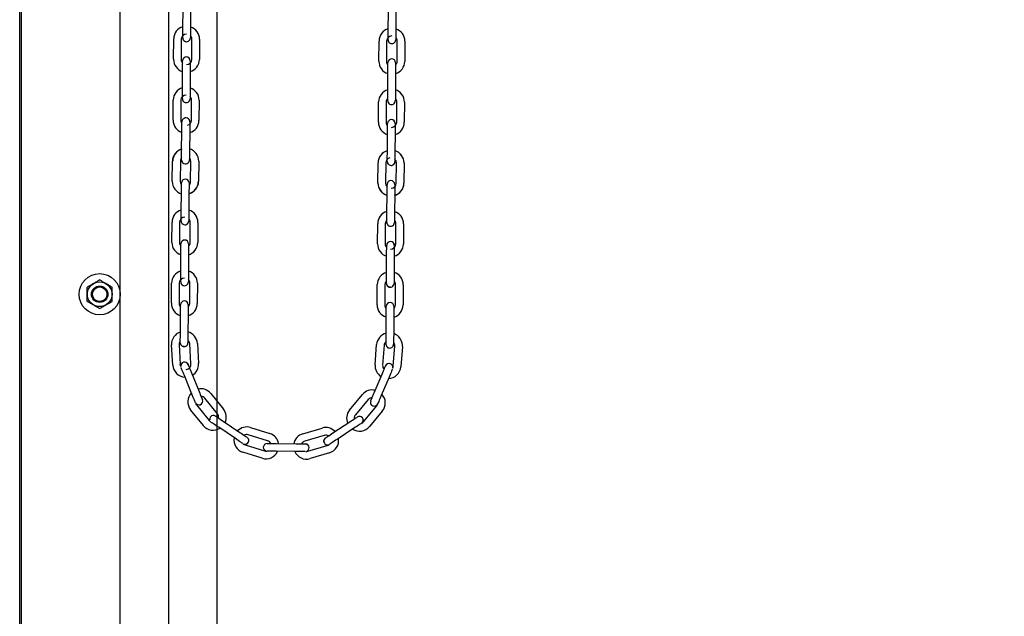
# Model space of a CAD drawing. Header units: inches. Extents: x 170 to 312, y 215 to 248.
# Tile 447 of 656: x 234.569 to 235.588, y 240.761 to 241.378. Entities that reach past the tile are written whole.
import ezdxf

# ---------------------------------------------------------------- set-up
doc = ezdxf.new("R2010")
doc.units = ezdxf.units.IN
doc.header["$LTSCALE"] = 0.25
doc.header["$MEASUREMENT"] = 0
doc.layers.add('ANNOTATIONS', color=1, linetype='Continuous')
doc.layers.add('MOTOR RH', color=7, linetype='Continuous')
doc.styles.add('ARIAL', font='arial.ttf', dxfattribs={"height": 0.09375})
doc.dimstyles.new('STANDARD$0', dxfattribs={"dimtxt": 0.09375, "dimasz": 0.09375, "dimexe": 0.03125, "dimexo": 0.046875, "dimgap": 0.09, "dimtad": 0, "dimtih": 1, "dimtoh": 1, "dimdec": 4, "dimzin": 0, "dimdsep": 46, "dimtxsty": 'ARIAL', "dimcen": 0.09, "dimadec": 0, "dimazin": 0, "dimtfac": 1, "dimtdec": 4, "dimtofl": 0, "dimtmove": 0, "dimatfit": 1, "dimfxl": 1, "dimtolj": 1, "dimtzin": 0, "dimarcsym": 0})

# ---------------------------------------------------------------- blocks, each defined once
blk = doc.blocks.new('*D38')
at = {"layer": 'ANNOTATIONS', "color": 0, "lineweight": -2, "transparency": 16777216}
for p, q in [((234.6163, 244.125), (236.4622, 244.125)), ((236.431, 244.0313), (236.431, 242.3317)), ((236.431, 240.1972), (236.431, 241.8968)), ((235.7005, 240.1034), (236.4622, 240.1034))]:
    blk.add_line(p, q, dxfattribs=at)
at = {"layer": 'ANNOTATIONS', "color": 0, "transparency": 16777216}
for points in [[(236.4154, 244.0313), (236.4466, 244.0313), (236.431, 244.125)], [(236.4154, 240.1972), (236.4466, 240.1972), (236.431, 240.1034)]]:
    blk.add_solid(points, dxfattribs=at)
at = {"layer": 'defpoints', "color": 0, "transparency": 16777216}
for p in [(234.5694, 244.125), (235.6536, 240.1034), (236.431, 240.1034)]:
    blk.add_point(p, dxfattribs=at)
at = {"layer": 'ANNOTATIONS', "color": 0, "transparency": 16777216, "insert": (236.431, 242.1142), "char_height": 0.09375, "attachment_point": 5, "style": 'ARIAL'}
blk.add_mtext('\\A1;OPENING\\PHEIGHT', dxfattribs=at)
blk = doc.blocks.new('*D39')
at = {"layer": 'ANNOTATIONS', "color": 0, "lineweight": -2, "transparency": 16777216}
for p, q in [((234.6163, 244.961), (237.1172, 244.961)), ((237.086, 244.8673), (237.086, 242.7497)), ((237.086, 240.1972), (237.086, 242.3148)), ((236.6208, 240.1034), (237.1172, 240.1034))]:
    blk.add_line(p, q, dxfattribs=at)
at = {"layer": 'ANNOTATIONS', "color": 0, "transparency": 16777216}
for points in [[(237.0704, 244.8673), (237.1016, 244.8673), (237.086, 244.961)], [(237.0704, 240.1972), (237.1016, 240.1972), (237.086, 240.1034)]]:
    blk.add_solid(points, dxfattribs=at)
at = {"layer": 'defpoints', "color": 0, "transparency": 16777216}
for p in [(234.5694, 244.961), (236.5739, 240.1034), (237.086, 240.1034)]:
    blk.add_point(p, dxfattribs=at)
at = {"layer": 'ANNOTATIONS', "color": 0, "transparency": 16777216, "insert": (237.086, 242.5322), "char_height": 0.09375, "attachment_point": 5, "style": 'ARIAL'}
blk.add_mtext('\\A1;TOTAL\\PHEIGHT', dxfattribs=at)

msp = doc.modelspace()

# ---------------------------------------------------------------- linework, layer by layer
at = {"layer": 'MOTOR RH'}
for p, q in [((234.56941, 240.10342), (234.56941, 245.60178)), ((234.57124, 240.1061), (234.57124, 244.91339)), ((234.67343, 240.1061), (234.67343, 244.91339)), ((234.72346, 244.63662), (234.72346, 240.10342)), ((234.77349, 240.1061), (234.77349, 244.29598)), ((234.73818, 241.36831), (234.73833, 241.38918)), ((234.7462, 241.38912), (234.74605, 241.36825)), ((234.95053, 241.36634), (234.95068, 241.38721)), ((234.95855, 241.38715), (234.9584, 241.36629)), ((234.72851, 241.33713), (234.72866, 241.35797)), ((234.73653, 241.35769), (234.73638, 241.33683)), ((234.7474, 241.33675), (234.74755, 241.35761)), ((234.75543, 241.35756), (234.75528, 241.33669)), ((234.94086, 241.33491), (234.941, 241.35578)), ((234.94888, 241.35572), (234.94873, 241.33486)), ((234.95046, 241.3571), (234.95046, 241.35711)), ((234.95975, 241.33478), (234.9599, 241.35565)), ((234.96778, 241.35559), (234.96763, 241.33472)), ((234.73641, 241.34036), (234.73638, 241.33683)), ((234.73773, 241.30531), (234.73788, 241.32618)), ((234.74575, 241.32612), (234.74561, 241.30526)), ((234.95008, 241.30334), (234.95023, 241.32421)), ((234.9581, 241.32415), (234.95796, 241.30329)), ((234.72806, 241.27388), (234.72821, 241.29475)), ((234.73608, 241.29469), (234.73593, 241.27383)), ((234.74696, 241.27375), (234.74711, 241.29461)), ((234.75498, 241.29456), (234.75483, 241.27369)), ((234.94041, 241.27192), (234.94056, 241.29278)), ((234.94843, 241.29273), (234.94828, 241.27186)), ((234.95931, 241.27178), (234.95946, 241.29265)), ((234.96733, 241.29259), (234.96718, 241.27173)), ((234.73691, 241.24198), (234.73706, 241.26285)), ((234.74531, 241.26312), (234.74516, 241.24226)), ((234.94964, 241.24047), (234.94978, 241.26134)), ((234.94964, 241.24035), (234.94978, 241.26121)), ((234.95766, 241.26128), (234.95751, 241.24029)), ((234.95767, 241.26309), (234.95766, 241.26116)), ((234.72724, 241.21055), (234.72739, 241.23142)), ((234.73564, 241.23169), (234.73549, 241.21083)), ((234.74614, 241.21042), (234.74629, 241.23129)), ((234.75453, 241.23156), (234.75439, 241.2107)), ((234.93996, 241.20892), (234.94011, 241.22978)), ((234.93996, 241.20904), (234.94011, 241.22978)), ((234.94011, 241.22978), (234.94011, 241.22991)), ((234.94799, 241.22985), (234.94784, 241.20899)), ((234.94799, 241.22973), (234.94784, 241.20899)), ((234.94957, 241.23109), (234.94957, 241.2314)), ((234.94957, 241.2311), (234.94957, 241.23114)), ((234.95744, 241.23117), (234.95744, 241.23104)), ((234.95886, 241.20878), (234.95901, 241.22965)), ((234.95886, 241.20891), (234.95901, 241.22965)), ((234.95901, 241.22965), (234.95901, 241.22978)), ((234.96688, 241.22959), (234.96673, 241.20873)), ((234.96688, 241.22972), (234.96674, 241.20885)), ((234.94784, 241.20899), (234.94784, 241.20886)), ((234.73646, 241.17899), (234.73661, 241.19986)), ((234.74449, 241.1998), (234.74434, 241.17894)), ((234.94919, 241.17748), (234.94934, 241.19835)), ((234.95721, 241.19829), (234.95706, 241.17743)), ((234.72679, 241.14756), (234.72694, 241.16843)), ((234.73481, 241.16837), (234.73467, 241.14751)), ((234.7364, 241.16975), (234.7364, 241.16976)), ((234.74569, 241.14743), (234.74584, 241.16829)), ((234.75371, 241.16824), (234.75356, 241.14737)), ((234.93952, 241.14605), (234.93967, 241.16692)), ((234.94754, 241.16686), (234.94739, 241.146)), ((234.95841, 241.14592), (234.95856, 241.16679)), ((234.96644, 241.16673), (234.96629, 241.14586)), ((234.73602, 241.116), (234.73617, 241.13687)), ((234.74404, 241.13681), (234.74389, 241.11595)), ((234.94874, 241.11449), (234.94889, 241.13536)), ((234.95676, 241.1353), (234.95662, 241.11444)), ((234.72635, 241.08457), (234.72649, 241.10544)), ((234.73437, 241.10538), (234.73422, 241.08452)), ((234.74524, 241.08444), (234.74539, 241.1053)), ((234.75326, 241.10525), (234.75312, 241.08438)), ((234.93907, 241.08306), (234.93922, 241.10393)), ((234.94709, 241.10387), (234.94694, 241.08301)), ((234.95797, 241.08293), (234.95812, 241.10379)), ((234.96599, 241.10374), (234.96584, 241.08287)), ((234.73557, 241.05301), (234.73572, 241.07388)), ((234.74359, 241.07382), (234.74344, 241.05295)), ((234.9483, 241.0515), (234.94844, 241.07237)), ((234.95632, 241.07231), (234.95617, 241.05145)), ((234.72767, 241.02073), (234.72643, 241.04156)), ((234.73429, 241.04203), (234.73553, 241.0212)), ((234.74654, 241.02186), (234.74529, 241.04269)), ((234.75315, 241.04316), (234.7544, 241.02233)), ((234.93691, 241.02104), (234.93845, 241.04185)), ((234.94631, 241.04126), (234.94476, 241.02046)), ((234.95576, 241.01964), (234.9573, 241.04045)), ((234.96515, 241.03987), (234.96361, 241.01906)), ((234.74759, 240.9905), (234.73971, 241.00982)), ((234.747, 241.01279), (234.75488, 240.99347)), ((234.93602, 240.99218), (234.94417, 241.01139)), ((234.95142, 241.00832), (234.94327, 240.98911)), ((234.77401, 240.9702), (234.76087, 240.9864)), ((234.76699, 240.99136), (234.78013, 240.97515)), ((234.91051, 240.97423), (234.92388, 240.99025)), ((234.92993, 240.9852), (234.91656, 240.96918)), ((234.75933, 240.95829), (234.74619, 240.9745)), ((234.75231, 240.97946), (234.76545, 240.96325)), ((234.92502, 240.96212), (234.93839, 240.97814)), ((234.93343, 240.97917), (234.93449, 240.97851)), ((234.94444, 240.9731), (234.93107, 240.95708)), ((234.79254, 240.94465), (234.77527, 240.95636)), ((234.77968, 240.96287), (234.79696, 240.95117)), ((234.8082, 240.95614), (234.82812, 240.94995)), ((234.86216, 240.9497), (234.88218, 240.95561)), ((234.89334, 240.95049), (234.91078, 240.96194)), ((234.91511, 240.95536), (234.89767, 240.94391)), ((234.82579, 240.94243), (234.80586, 240.94862)), ((234.8844, 240.94806), (234.86439, 240.94215)), ((234.80259, 240.93809), (234.82252, 240.9319)), ((234.82532, 240.93955), (234.82563, 240.93955)), ((234.82545, 240.93955), (234.82533, 240.93955)), ((234.83457, 240.93949), (234.85544, 240.93934)), ((234.8347, 240.93948), (234.85544, 240.93934)), ((234.86751, 240.93158), (234.88753, 240.93749)), ((234.82018, 240.92438), (234.80025, 240.93057)), ((234.83111, 240.93164), (234.82938, 240.93165)), ((234.83284, 240.93162), (234.83097, 240.93164)), ((234.85538, 240.93146), (234.83465, 240.93161)), ((234.85551, 240.93146), (234.83465, 240.93161)), ((234.85732, 240.93145), (234.85538, 240.93146)), ((234.85905, 240.93144), (234.85719, 240.93145)), ((234.86065, 240.93143), (234.85892, 240.93144)), ((234.86205, 240.93142), (234.86052, 240.93143)), ((234.86321, 240.93141), (234.86192, 240.93142)), ((234.86406, 240.9314), (234.86307, 240.93141)), ((234.86459, 240.9314), (234.86393, 240.9314)), ((234.88976, 240.92994), (234.86974, 240.92403))]:
    msp.add_line(p, q, dxfattribs=at)
at = {"layer": 'MOTOR RH', "flags": 128}
for points in [[(234.73811, 241.35906), (234.73811, 241.35924), (234.73812, 241.35976), (234.73812, 241.36062), (234.73813, 241.36177), (234.73814, 241.36317), (234.73815, 241.36477), (234.73817, 241.36651), (234.73818, 241.36831)], [(234.746, 241.3614), (234.746, 241.36056), (234.74599, 241.35971), (234.74599, 241.35918), (234.74599, 241.35904)], [(234.74605, 241.36825), (234.74604, 241.36645), (234.74603, 241.36471), (234.74602, 241.36311), (234.74601, 241.36171), (234.746, 241.36056)], [(234.95046, 241.35709), (234.95046, 241.35727), (234.95047, 241.35779), (234.95047, 241.35865), (234.95048, 241.3598), (234.95049, 241.3612), (234.9505, 241.3628), (234.95052, 241.36454), (234.95053, 241.36634)], [(234.9584, 241.36629), (234.95839, 241.36448), (234.95838, 241.36275), (234.95837, 241.36115), (234.95836, 241.35974), (234.95835, 241.35859)], [(234.74001, 241.35566), (234.74052, 241.3554), (234.74202, 241.35509)], [(234.74599, 241.35918), (234.74599, 241.359)], [(234.95835, 241.35943), (234.95835, 241.35859), (234.95834, 241.35774), (234.95834, 241.35721), (234.95834, 241.35707)], [(234.95834, 241.35721), (234.95834, 241.35703)], [(234.73788, 241.32618), (234.73789, 241.32798), (234.73791, 241.32972), (234.73792, 241.33132), (234.73793, 241.33272), (234.73794, 241.33387)], [(234.73793, 241.33304), (234.73794, 241.33387), (234.73794, 241.33472), (234.73794, 241.33525), (234.73795, 241.33542)], [(234.73794, 241.33525), (234.73795, 241.33543)], [(234.74582, 241.33537), (234.74582, 241.3352), (234.74581, 241.33467), (234.74581, 241.33381), (234.7458, 241.33266), (234.74579, 241.33126), (234.74578, 241.32966), (234.74577, 241.32793), (234.74575, 241.32612)], [(234.95023, 241.32421), (234.95024, 241.32601), (234.95026, 241.32775), (234.95027, 241.32935), (234.95028, 241.33075), (234.95028, 241.3319)], [(234.95028, 241.33107), (234.95028, 241.3319), (234.95029, 241.33276), (234.95029, 241.33328), (234.9503, 241.33346)], [(234.95816, 241.33185), (234.95815, 241.3307), (234.95814, 241.32929), (234.95813, 241.32769), (234.95812, 241.32596), (234.9581, 241.32415)], [(234.95817, 241.33341), (234.95817, 241.33323), (234.95816, 241.3327), (234.95816, 241.33185), (234.95815, 241.33102)], [(234.73767, 241.29606), (234.73767, 241.29624), (234.73767, 241.29676), (234.73768, 241.29762), (234.73769, 241.29877), (234.7377, 241.30017), (234.73771, 241.30177), (234.73772, 241.30351), (234.73773, 241.30531)], [(234.74561, 241.30526), (234.74559, 241.30345), (234.74558, 241.30172), (234.74557, 241.30012), (234.74556, 241.29871), (234.74555, 241.29756)], [(234.95003, 241.29565), (234.95004, 241.2968), (234.95005, 241.2982), (234.95006, 241.2998), (234.95007, 241.30154), (234.95008, 241.30334)], [(234.95796, 241.30329), (234.95794, 241.30148), (234.95793, 241.29975), (234.95792, 241.29815), (234.95791, 241.29675), (234.9579, 241.2956)], [(234.73956, 241.29266), (234.74007, 241.29241), (234.74158, 241.2921)], [(234.74556, 241.2984), (234.74555, 241.29756), (234.74555, 241.29671), (234.74554, 241.29618), (234.74554, 241.296)], [(234.95002, 241.2941), (234.95002, 241.29427), (234.95002, 241.2948), (234.95003, 241.29565), (234.95003, 241.29649)], [(234.95002, 241.29409), (234.95002, 241.29427)], [(234.95791, 241.29643), (234.9579, 241.2956), (234.9579, 241.29474), (234.95789, 241.29421), (234.95789, 241.29407)], [(234.95789, 241.29421), (234.95789, 241.29404)], [(234.73706, 241.26285), (234.73707, 241.26465), (234.73709, 241.26639), (234.7371, 241.26799), (234.73711, 241.26939), (234.73711, 241.27054)], [(234.73711, 241.27045), (234.73711, 241.27054), (234.73712, 241.2714), (234.73712, 241.27192), (234.73713, 241.2721)], [(234.74537, 241.27237), (234.74537, 241.2722), (234.74537, 241.27167), (234.74536, 241.27082), (234.74535, 241.26966), (234.74534, 241.26826), (234.74533, 241.26666), (234.74532, 241.26493), (234.74531, 241.26312)], [(234.94983, 241.26775), (234.94984, 241.2689), (234.94985, 241.26989)], [(234.94984, 241.26976), (234.94985, 241.27041)], [(234.94985, 241.27041), (234.94985, 241.27059)], [(234.94985, 241.27028), (234.94985, 241.27046)], [(234.95772, 241.27041), (234.95743, 241.27192), (234.95703, 241.27267)], [(234.95772, 241.27053), (234.95772, 241.27036), (234.95772, 241.26983), (234.95771, 241.26897)], [(234.95772, 241.27041), (234.95772, 241.27023), (234.95772, 241.2697), (234.95771, 241.26885)], [(234.94978, 241.26121), (234.9498, 241.26302), (234.94981, 241.26488)], [(234.94978, 241.26134), (234.9498, 241.26314)], [(234.94981, 241.26475), (234.94982, 241.26648)], [(234.94982, 241.26635), (234.94983, 241.26788)], [(234.94983, 241.26788), (234.94984, 241.26903)], [(234.95771, 241.26897), (234.9577, 241.2677), (234.95769, 241.2663), (234.95768, 241.2647), (234.95767, 241.26296)], [(234.95771, 241.26782), (234.9577, 241.26642), (234.95768, 241.26482), (234.95767, 241.26309)], [(234.73686, 241.23429), (234.73687, 241.23544), (234.73688, 241.23684), (234.73689, 241.23844), (234.7369, 241.24018), (234.73691, 241.24198)], [(234.74516, 241.24226), (234.74515, 241.24045), (234.74514, 241.23872), (234.74512, 241.23712), (234.74511, 241.23572), (234.74511, 241.23456)], [(234.94958, 241.2318), (234.94958, 241.23265), (234.94959, 241.2338), (234.9496, 241.23521), (234.94961, 241.2368), (234.94962, 241.23867)], [(234.94962, 241.23867), (234.94964, 241.24047)], [(234.94962, 241.23854), (234.94964, 241.24035)], [(234.9575, 241.23861), (234.95748, 241.23675), (234.95747, 241.23515), (234.95746, 241.23375), (234.95746, 241.2326)], [(234.95751, 241.24042), (234.9575, 241.23861)], [(234.95751, 241.24029), (234.9575, 241.23848)], [(234.73685, 241.23274), (234.73685, 241.23291), (234.73685, 241.23343), (234.73686, 241.23429), (234.73686, 241.23505)], [(234.73685, 241.23273), (234.73685, 241.23291)], [(234.73807, 241.22985), (234.73925, 241.22908), (234.74076, 241.22877)], [(234.74511, 241.23466), (234.74511, 241.23456), (234.7451, 241.23371), (234.7451, 241.23318), (234.74509, 241.23304)], [(234.7451, 241.23318), (234.74509, 241.23301)], [(234.94957, 241.23127), (234.94958, 241.23193)], [(234.94958, 241.23193), (234.94958, 241.23278), (234.94959, 241.23393), (234.9496, 241.23533), (234.94961, 241.23693)], [(234.95749, 241.23688), (234.95747, 241.23528), (234.95746, 241.23387), (234.95746, 241.23272), (234.95745, 241.23187), (234.95745, 241.23134), (234.95744, 241.23117)], [(234.95745, 241.23174), (234.95745, 241.23122), (234.95744, 241.23104)], [(234.95746, 241.23344), (234.95746, 241.2326), (234.95745, 241.23174), (234.95745, 241.23124)], [(234.73667, 241.20745), (234.73667, 241.20755), (234.73667, 241.2084), (234.73668, 241.20893), (234.73668, 241.20911)], [(234.74455, 241.20905), (234.74455, 241.20888), (234.74455, 241.20835), (234.74454, 241.20749), (234.74454, 241.20665)], [(234.73661, 241.19986), (234.73663, 241.20166), (234.73664, 241.2034), (234.73665, 241.205), (234.73666, 241.2064), (234.73667, 241.20755)], [(234.74454, 241.20749), (234.74453, 241.20634), (234.74452, 241.20494), (234.74451, 241.20334), (234.7445, 241.20161), (234.74449, 241.1998)], [(234.74549, 241.20766), (234.74493, 241.207), (234.74453, 241.20665)], [(234.94934, 241.19835), (234.94935, 241.20015), (234.94936, 241.20189), (234.94937, 241.20349), (234.94938, 241.20489), (234.94939, 241.20604)], [(234.94939, 241.2052), (234.94939, 241.20604), (234.9494, 241.2069), (234.9494, 241.20742), (234.9494, 241.2076)], [(234.95728, 241.20754), (234.95728, 241.20737), (234.95727, 241.20684), (234.95727, 241.20598), (234.95726, 241.20483), (234.95725, 241.20343), (234.95724, 241.20183), (234.95722, 241.2001), (234.95721, 241.19829)], [(234.7364, 241.16974), (234.7364, 241.16992), (234.7364, 241.17044), (234.73641, 241.1713), (234.73642, 241.17245), (234.73643, 241.17385), (234.73644, 241.17545), (234.73645, 241.17719), (234.73646, 241.17899)], [(234.74434, 241.17894), (234.74433, 241.17713), (234.74431, 241.1754), (234.7443, 241.1738), (234.74429, 241.17239), (234.74428, 241.17124)], [(234.94914, 241.16979), (234.94914, 241.17094), (234.94915, 241.17234), (234.94916, 241.17394), (234.94918, 241.17568), (234.94919, 241.17748)], [(234.74429, 241.17208), (234.74428, 241.17124), (234.74428, 241.17039), (234.74427, 241.16986), (234.74427, 241.16968)], [(234.94912, 241.16823), (234.94913, 241.16841), (234.94913, 241.16893), (234.94914, 241.16979), (234.94914, 241.17063)], [(234.95702, 241.17057), (234.95701, 241.16973), (234.957, 241.16888), (234.957, 241.16835), (234.957, 241.16817)], [(234.95706, 241.17743), (234.95705, 241.17562), (234.95704, 241.17389), (234.95703, 241.17229), (234.95702, 241.17088), (234.95701, 241.16973)], [(234.95576, 241.14728), (234.95654, 241.14606), (234.95683, 241.14455)], [(234.73617, 241.13687), (234.73618, 241.13867), (234.73619, 241.14041), (234.7362, 241.14201), (234.73621, 241.14341), (234.73622, 241.14456)], [(234.73621, 241.14372), (234.73622, 241.14456), (234.73623, 241.14541), (234.73623, 241.14594), (234.73623, 241.14611)], [(234.73623, 241.14594), (234.73623, 241.14612)], [(234.74409, 241.1445), (234.74409, 241.14335), (234.74408, 241.14195), (234.74406, 241.14035), (234.74405, 241.13862), (234.74404, 241.13681)], [(234.74411, 241.14606), (234.7441, 241.14588), (234.7441, 241.14536), (234.74409, 241.1445), (234.74409, 241.14366)], [(234.94889, 241.13536), (234.9489, 241.13716), (234.94892, 241.1389), (234.94893, 241.1405), (234.94894, 241.1419), (234.94895, 241.14305)], [(234.94894, 241.14221), (234.94895, 241.14305), (234.94895, 241.1439), (234.94896, 241.14443), (234.94896, 241.14461)], [(234.95683, 241.14455), (234.95683, 241.14438), (234.95683, 241.14385), (234.95682, 241.14299), (234.95681, 241.14184), (234.9568, 241.14044), (234.95679, 241.13884), (234.95678, 241.13711), (234.95676, 241.1353)], [(234.73595, 241.10675), (234.73595, 241.10693), (234.73596, 241.10745), (234.73596, 241.10831), (234.73597, 241.10946), (234.73598, 241.11086), (234.73599, 241.11246), (234.73601, 241.1142), (234.73602, 241.116)], [(234.74384, 241.10909), (234.74384, 241.10825), (234.74383, 241.1074), (234.74383, 241.10687), (234.74383, 241.10669)], [(234.74389, 241.11595), (234.74388, 241.11414), (234.74387, 241.1124), (234.74386, 241.1108), (234.74385, 241.1094), (234.74384, 241.10825)], [(234.94868, 241.10525), (234.94868, 241.10542), (234.94868, 241.10594), (234.94869, 241.1068), (234.94869, 241.10764)], [(234.94869, 241.1068), (234.9487, 241.10795), (234.94871, 241.10935), (234.94872, 241.11095), (234.94873, 241.11269), (234.94874, 241.11449)], [(234.95657, 241.10758), (234.95656, 241.10674), (234.95656, 241.10589), (234.95655, 241.10536), (234.95655, 241.10518)], [(234.95662, 241.11444), (234.9566, 241.11263), (234.95659, 241.1109), (234.95658, 241.1093), (234.95657, 241.10789), (234.95656, 241.10674)], [(234.73717, 241.10387), (234.73836, 241.10309), (234.73986, 241.10278)], [(234.94868, 241.10524), (234.94868, 241.10542)], [(234.95259, 241.10127), (234.95108, 241.10159), (234.94987, 241.10239)], [(234.73572, 241.07388), (234.73573, 241.07568), (234.73574, 241.07742), (234.73576, 241.07902), (234.73577, 241.08042), (234.73577, 241.08157)], [(234.73577, 241.08073), (234.73577, 241.08157), (234.73578, 241.08242), (234.73578, 241.08295), (234.73578, 241.08313)], [(234.74365, 241.08151), (234.74364, 241.08036), (234.74363, 241.07896), (234.74362, 241.07736), (234.74361, 241.07563), (234.74359, 241.07382)], [(234.74366, 241.08307), (234.74366, 241.08289), (234.74365, 241.08237), (234.74365, 241.08151), (234.74364, 241.08067)], [(234.94844, 241.07237), (234.94846, 241.07417), (234.94847, 241.07591), (234.94848, 241.07751), (234.94849, 241.07891), (234.9485, 241.08006)], [(234.94849, 241.07922), (234.9485, 241.08006), (234.9485, 241.08091), (234.94851, 241.08144), (234.94851, 241.08162)], [(234.95637, 241.08), (234.95636, 241.07885), (234.95635, 241.07745), (234.95634, 241.07585), (234.95633, 241.07412), (234.95632, 241.07231)], [(234.95638, 241.08156), (234.95638, 241.08138), (234.95638, 241.08086), (234.95637, 241.08), (234.95637, 241.07916)], [(234.73551, 241.04376), (234.73551, 241.04394), (234.73551, 241.04446), (234.73552, 241.04532), (234.73552, 241.04577)], [(234.73552, 241.04532), (234.73552, 241.04647), (234.73553, 241.04787), (234.73555, 241.04947), (234.73556, 241.05121), (234.73557, 241.05301)], [(234.74339, 241.04526), (234.74338, 241.04441), (234.74338, 241.04388), (234.74338, 241.0437)], [(234.74344, 241.05295), (234.74343, 241.05115), (234.74342, 241.04941), (234.74341, 241.04781), (234.7434, 241.04641), (234.74339, 241.04526)], [(234.7434, 241.04645), (234.7434, 241.04641)], [(234.94824, 241.04381), (234.94825, 241.04496), (234.94826, 241.04636), (234.94827, 241.04796), (234.94828, 241.0497), (234.9483, 241.0515)], [(234.95617, 241.05145), (234.95616, 241.04964), (234.95614, 241.0479), (234.95613, 241.0463), (234.95612, 241.0449), (234.95612, 241.04375)], [(234.73551, 241.04376), (234.73551, 241.04394)], [(234.73941, 241.03979), (234.73791, 241.0401), (234.73672, 241.04088)], [(234.94823, 241.04226), (234.94823, 241.04243), (234.94824, 241.04295), (234.94824, 241.04381)], [(234.94823, 241.04225), (234.94823, 241.04243)], [(234.94825, 241.04496), (234.94825, 241.04499)], [(234.94943, 241.0394), (234.95063, 241.03859), (234.95214, 241.03828)], [(234.95612, 241.0442), (234.95612, 241.04375), (234.95611, 241.0429), (234.95611, 241.04237), (234.9561, 241.04223)], [(234.95611, 241.04237), (234.9561, 241.04219)], [(234.73595, 241.01942), (234.7357, 241.02018), (234.73553, 241.0212)], [(234.73971, 241.00982), (234.73903, 241.01149), (234.73837, 241.0131), (234.73777, 241.01458), (234.73724, 241.01588), (234.73681, 241.01694), (234.73648, 241.01774), (234.73629, 241.01822), (234.73625, 241.01831)], [(234.74258, 241.02272), (234.74266, 241.02264), (234.74351, 241.02136)], [(234.74351, 241.02136), (234.74358, 241.02119), (234.74378, 241.02071), (234.7441, 241.01992), (234.74453, 241.01885), (234.74506, 241.01755), (234.74567, 241.01607), (234.74632, 241.01446), (234.747, 241.01279)], [(234.94417, 241.01139), (234.94487, 241.01305), (234.94555, 241.01465), (234.94618, 241.01612), (234.94672, 241.01742), (234.94717, 241.01847)], [(234.94627, 241.01634), (234.94672, 241.01742)], [(234.94717, 241.01847), (234.94751, 241.01926), (234.94771, 241.01975), (234.94778, 241.0199)], [(234.94771, 241.01975), (234.94778, 241.01991)], [(234.95294, 241.022), (234.95144, 241.02231), (234.94996, 241.02204)], [(234.955, 241.01675), (234.95496, 241.01667), (234.95476, 241.01619), (234.95442, 241.0154), (234.95397, 241.01434), (234.95342, 241.01305), (234.9528, 241.01158), (234.95212, 241.00998), (234.95142, 241.00832)], [(234.95531, 241.01787), (234.95558, 241.01861), (234.95576, 241.01964)], [(234.75107, 240.98196), (234.75101, 240.98209), (234.75081, 240.98258), (234.75049, 240.98337), (234.75006, 240.98444), (234.74953, 240.98574), (234.74892, 240.98722), (234.74827, 240.98883), (234.74759, 240.9905)], [(234.75488, 240.99347), (234.75556, 240.9918), (234.75622, 240.99019), (234.75682, 240.98871), (234.75735, 240.98741), (234.75778, 240.98635)], [(234.75696, 240.98837), (234.75735, 240.98741)], [(234.75778, 240.98635), (234.75811, 240.98555), (234.7583, 240.98507), (234.75837, 240.9849)], [(234.93241, 240.98367), (234.93247, 240.98383), (234.93268, 240.98432), (234.93301, 240.9851)], [(234.93301, 240.9851), (234.93346, 240.98616), (234.93401, 240.98745), (234.93464, 240.98892), (234.93531, 240.99052), (234.93602, 240.99218)], [(234.93346, 240.98616), (234.93387, 240.98711)], [(234.94327, 240.98911), (234.94256, 240.98745), (234.94188, 240.98585), (234.94126, 240.98438), (234.94071, 240.98309), (234.94026, 240.98203), (234.93993, 240.98124), (234.93972, 240.98076), (234.93967, 240.98062)], [(234.9324, 240.98367), (234.93247, 240.98383)], [(234.76656, 240.96701), (234.76596, 240.9656), (234.76594, 240.9641)], [(234.77202, 240.96806), (234.77217, 240.96796), (234.77261, 240.96767), (234.77331, 240.96719), (234.77427, 240.96654), (234.77543, 240.96576), (234.77675, 240.96486), (234.77819, 240.96389), (234.77968, 240.96287)], [(234.91078, 240.96194), (234.91229, 240.96294), (234.91374, 240.96389), (234.91508, 240.96477), (234.91625, 240.96554), (234.91721, 240.96617), (234.91793, 240.96664), (234.91837, 240.96693), (234.91852, 240.96702)], [(234.92397, 240.96589), (234.92454, 240.96447), (234.92454, 240.96297)], [(234.77527, 240.95636), (234.77377, 240.95737), (234.77234, 240.95834), (234.77101, 240.95924), (234.76985, 240.96002), (234.7689, 240.96067), (234.76819, 240.96115), (234.76775, 240.96144), (234.76763, 240.96153)], [(234.92281, 240.96043), (234.92269, 240.96035), (234.92225, 240.96006), (234.92154, 240.95959), (234.92057, 240.95896), (234.9194, 240.95819), (234.91807, 240.95731), (234.91661, 240.95635), (234.91511, 240.95536)], [(234.80018, 240.93948), (234.80005, 240.93956), (234.79962, 240.93986), (234.79891, 240.94034), (234.79796, 240.94098), (234.7968, 240.94177), (234.79547, 240.94267), (234.79404, 240.94364), (234.79254, 240.94465)], [(234.79696, 240.95117), (234.79845, 240.95016), (234.79989, 240.94919), (234.80121, 240.94829), (234.80237, 240.9475), (234.80333, 240.94686)], [(234.80152, 240.94808), (234.80237, 240.9475)], [(234.80333, 240.94686), (234.80404, 240.94638), (234.80447, 240.94608), (234.80462, 240.94598)], [(234.88561, 240.94541), (234.88576, 240.94551)], [(234.88562, 240.94541), (234.88576, 240.94551), (234.8862, 240.94579), (234.88691, 240.94626)], [(234.88691, 240.94626), (234.88788, 240.9469), (234.88905, 240.94767), (234.89038, 240.94854), (234.89183, 240.9495), (234.89334, 240.95049)], [(234.88788, 240.9469), (234.88874, 240.94746)], [(234.89767, 240.94391), (234.89616, 240.94292), (234.89471, 240.94196), (234.89337, 240.94108), (234.8922, 240.94031), (234.89124, 240.93968), (234.89052, 240.93921), (234.89008, 240.93892), (234.88996, 240.93884)], [(234.8033, 240.93889), (234.80458, 240.93944), (234.80567, 240.94052)], [(234.8255, 240.93955), (234.82616, 240.93954)], [(234.82602, 240.93955), (234.82688, 240.93954)], [(234.82616, 240.93954), (234.82701, 240.93954)], [(234.82688, 240.93954), (234.82803, 240.93953), (234.82943, 240.93952), (234.83116, 240.93951)], [(234.82701, 240.93954), (234.82816, 240.93953), (234.82956, 240.93952)], [(234.82803, 240.93953), (234.82906, 240.93952)], [(234.82816, 240.93953), (234.82906, 240.93952)], [(234.83103, 240.93951), (234.83277, 240.9395), (234.83457, 240.93949)], [(234.83116, 240.93951), (234.8329, 240.9395), (234.8347, 240.93948)], [(234.85544, 240.93934), (234.85724, 240.93932), (234.85898, 240.93931), (234.86058, 240.9393), (234.86211, 240.93929)], [(234.85557, 240.93934), (234.85737, 240.93932)], [(234.85611, 240.93933), (234.85737, 240.93932), (234.85911, 240.93931)], [(234.85911, 240.93931), (234.86071, 240.9393)], [(234.86198, 240.93929), (234.86313, 240.93928), (234.86412, 240.93928)], [(234.86211, 240.93929), (234.86326, 240.93928)], [(234.86398, 240.93928), (234.86464, 240.93927)], [(234.86451, 240.93927), (234.86469, 240.93927)], [(234.86464, 240.93927), (234.86482, 240.93927)], [(234.86464, 240.93927), (234.86469, 240.93927)], [(234.86469, 240.93927), (234.86619, 240.93896), (234.86723, 240.93832)], [(234.88448, 240.93996), (234.8839, 240.94138), (234.88391, 240.94288)], [(234.82393, 240.93192), (234.82376, 240.93199), (234.82272, 240.93263)], [(234.82283, 240.93265), (234.82389, 240.93199), (234.82488, 240.93171)], [(234.8261, 240.93167), (234.82544, 240.93168), (234.82529, 240.93168)], [(234.82557, 240.93167), (234.82544, 240.93168)], [(234.82951, 240.93165), (234.82797, 240.93166), (234.82682, 240.93167), (234.82597, 240.93167)], [(234.82811, 240.93166), (234.82695, 240.93166), (234.8261, 240.93167)], [(234.83452, 240.93161), (234.83271, 240.93162)], [(234.83465, 240.93161), (234.83284, 240.93162)], [(234.86459, 240.9314), (234.86445, 240.9314)], [(234.86473, 240.9314), (234.86459, 240.9314)]]:
    msp.add_lwpolyline(points, dxfattribs=at)
at = {"layer": 'MOTOR RH'}
for radius in [0.02129, 0.01277, 0.00852, 0.0075]:
    msp.add_circle((234.65214, 241.09396), radius, dxfattribs=at)
for centre, radius, start, end in [((234.74184, 241.35788), 0.01319, 106.06756, 179.59345), ((234.74184, 241.35765), 0.00531, 89.59345, 179.59345), ((234.74224, 241.35765), 0.00531, 359.59345, 44.86854), ((234.74224, 241.35765), 0.01319, 359.59345, 73.11934), ((234.95419, 241.35569), 0.01319, 106.06756, 179.59345), ((234.95419, 241.35569), 0.00531, 89.59345, 179.59345), ((234.95459, 241.35568), 0.01319, 359.59345, 73.11934), ((234.74205, 241.35903), 0.00394, 179.59345, 359.59347), ((234.9544, 241.35706), 0.00394, 179.59345, 359.59347), ((234.95459, 241.35568), 0.00531, 359.59345, 44.86818), ((234.7417, 241.33679), 0.01319, 179.59345, 253.12364), ((234.7417, 241.33679), 0.00531, 179.59345, 224.88327), ((234.74188, 241.3354), 0.00394, 359.59345, 179.59343), ((234.74209, 241.33679), 0.00531, 269.59345, 359.59345), ((234.74209, 241.33679), 0.01319, 286.07186, 359.59345), ((234.95404, 241.33482), 0.01319, 179.59345, 253.12364), ((234.95404, 241.33482), 0.00531, 179.59345, 224.8831), ((234.95423, 241.33343), 0.00394, 359.59345, 179.59343), ((234.95444, 241.33482), 0.01319, 286.07186, 359.59345), ((234.95444, 241.33482), 0.00531, 314.33315, 359.59345), ((234.7414, 241.29466), 0.01319, 106.06756, 179.59345), ((234.7414, 241.29466), 0.00531, 89.59345, 179.59345), ((234.74179, 241.29465), 0.01319, 359.59345, 73.11934), ((234.95375, 241.29269), 0.01319, 106.06756, 179.59345), ((234.95414, 241.29268), 0.01319, 359.59345, 73.11934), ((234.7416, 241.29603), 0.00394, 179.59345, 359.59347), ((234.74179, 241.29465), 0.00531, 359.59345, 44.86854), ((234.95375, 241.29269), 0.00531, 134.31808, 179.59345), ((234.95395, 241.29406), 0.00394, 179.59345, 359.59347), ((234.95414, 241.29268), 0.00531, 359.59345, 44.86822), ((234.74125, 241.27379), 0.01319, 179.59345, 251.4302), ((234.74125, 241.27379), 0.00531, 179.59345, 218.92107), ((234.74106, 241.27207), 0.00394, 127.84813, 179.59345), ((234.74144, 241.2724), 0.00394, 359.59345, 137.9449), ((234.74164, 241.27379), 0.00531, 284.94724, 359.59345), ((234.74164, 241.27379), 0.01319, 286.07186, 359.59345), ((234.9536, 241.27182), 0.01319, 179.59345, 253.12364), ((234.9536, 241.27182), 0.00531, 179.59345, 224.88319), ((234.95379, 241.27056), 0.00394, 359.59345, 179.59343), ((234.95399, 241.27182), 0.00531, 269.59345, 359.59345), ((234.95399, 241.27182), 0.01319, 286.07186, 359.59345), ((234.74058, 241.23133), 0.01319, 106.06756, 179.59345), ((234.74095, 241.23166), 0.01319, 107.76104, 179.59345), ((234.74134, 241.23165), 0.01319, 359.59345, 73.11934), ((234.9533, 241.22982), 0.01319, 106.06756, 179.59345), ((234.9533, 241.22969), 0.01319, 106.06756, 179.59345), ((234.9537, 241.22981), 0.01319, 359.59345, 73.11934), ((234.95369, 241.22969), 0.01319, 359.59345, 73.11934), ((234.74095, 241.23166), 0.00531, 135.92482, 179.59345), ((234.74078, 241.2327), 0.00394, 179.59345, 315.12856), ((234.74116, 241.23303), 0.00394, 307.84814, 359.59345), ((234.74097, 241.23132), 0.00531, 359.59345, 44.86854), ((234.9533, 241.22969), 0.00531, 103.25039, 179.59345), ((234.95351, 241.23119), 0.00394, 179.59345, 225.91738), ((234.95351, 241.23107), 0.00394, 179.59345, 359.59347), ((234.9537, 241.22981), 0.00531, 359.59345, 44.86854), ((234.95369, 241.22969), 0.00531, 359.59345, 44.86808), ((234.74043, 241.21046), 0.01319, 179.59345, 253.11934), ((234.7408, 241.21079), 0.00531, 179.59345, 218.90436), ((234.74062, 241.20908), 0.00394, 359.59345, 179.59343), ((234.7412, 241.21079), 0.01319, 284.38877, 359.59345), ((234.74082, 241.21046), 0.01319, 286.06756, 359.59345), ((234.74082, 241.21046), 0.00531, 314.31864, 359.59345), ((234.95315, 241.20895), 0.01319, 179.59345, 253.11934), ((234.95315, 241.20882), 0.01319, 179.59345, 253.11934), ((234.95315, 241.20895), 0.00531, 179.59345, 224.86854), ((234.95315, 241.20882), 0.00531, 179.59345, 224.86894), ((234.95334, 241.20757), 0.00394, 359.59345, 179.59343), ((234.95355, 241.20895), 0.00531, 269.59345, 359.59345), ((234.95355, 241.20895), 0.01319, 286.06756, 359.59345), ((234.95355, 241.20882), 0.01319, 286.06756, 359.59345), ((234.74013, 241.16834), 0.01319, 106.06756, 179.59345), ((234.74052, 241.16833), 0.01319, 359.59345, 73.11934), ((234.95285, 241.16683), 0.01319, 106.06756, 179.59345), ((234.95325, 241.16682), 0.01319, 359.59345, 73.11934), ((234.74013, 241.16834), 0.00531, 89.59345, 179.59345), ((234.74034, 241.16971), 0.00394, 179.59345, 359.59347), ((234.74052, 241.16833), 0.00531, 359.59345, 44.86854), ((234.95285, 241.16683), 0.00531, 134.31785, 179.59345), ((234.95306, 241.1682), 0.00394, 179.59345, 359.59347), ((234.95325, 241.16682), 0.00531, 359.59345, 44.86837), ((234.73998, 241.14747), 0.01319, 179.59345, 253.11934), ((234.73998, 241.14747), 0.00531, 179.59345, 224.86854), ((234.74017, 241.14609), 0.00394, 359.59345, 179.59343), ((234.74038, 241.14747), 0.01319, 286.06756, 359.59345), ((234.74038, 241.14747), 0.00531, 314.31903, 359.59345), ((234.95289, 241.14458), 0.00394, 359.59345, 179.59343), ((234.95271, 241.14596), 0.01319, 179.59345, 253.11934), ((234.95271, 241.14596), 0.00531, 179.59345, 224.86854), ((234.9531, 241.14596), 0.00531, 269.59345, 359.59345), ((234.9531, 241.14596), 0.01319, 286.06756, 359.59345), ((234.73968, 241.10534), 0.01319, 106.06756, 179.59345), ((234.74008, 241.10534), 0.01319, 359.59345, 73.11934), ((234.95241, 241.10384), 0.01319, 106.06756, 179.59345), ((234.9528, 241.10383), 0.01319, 359.59345, 73.11934), ((234.73968, 241.10534), 0.00531, 89.59345, 179.59345), ((234.73989, 241.10672), 0.00394, 179.59345, 359.59347), ((234.74008, 241.10534), 0.00531, 359.59345, 44.86854), ((234.95241, 241.10384), 0.00531, 134.31778, 179.59345), ((234.9528, 241.10383), 0.00531, 359.59345, 44.86854), ((234.95261, 241.10521), 0.00394, 179.59345, 359.59347), ((234.73972, 241.0831), 0.00394, 359.59345, 179.59343), ((234.73953, 241.08448), 0.01319, 179.59345, 253.11934), ((234.73953, 241.08448), 0.00531, 179.59345, 224.86854), ((234.73993, 241.08448), 0.01319, 286.06756, 359.59345), ((234.73993, 241.08448), 0.00531, 314.31881, 359.59345), ((234.95226, 241.08297), 0.01319, 179.59345, 253.11934), ((234.95226, 241.08297), 0.00531, 179.59345, 224.86854), ((234.95245, 241.08159), 0.00394, 359.59345, 179.59343), ((234.95265, 241.08297), 0.01319, 286.06756, 359.59345), ((234.95265, 241.08297), 0.00531, 314.31868, 359.59345), ((234.73959, 241.04235), 0.01319, 107.68463, 183.42299), ((234.73959, 241.04235), 0.00531, 139.99843, 183.42299), ((234.73998, 241.04237), 0.00531, 3.42299, 50.02479), ((234.73998, 241.04237), 0.01319, 3.42299, 74.71907), ((234.95161, 241.04087), 0.01319, 104.46783, 175.76391), ((234.952, 241.04084), 0.01319, 355.76391, 71.50227), ((234.73944, 241.04373), 0.00394, 179.59345, 359.59347), ((234.95161, 241.04087), 0.00531, 129.1613, 175.76391), ((234.95217, 241.04222), 0.00394, 179.59345, 359.59347), ((234.952, 241.04084), 0.00531, 355.76391, 39.18793), ((234.74084, 241.02152), 0.01319, 183.42299, 267.72504), ((234.73986, 241.01987), 0.00394, 22.1777, 186.55655), ((234.74123, 241.02154), 0.00531, 273.42299, 3.42299), ((234.74123, 241.02154), 0.01319, 301.08335, 3.42299), ((234.95006, 241.02006), 0.01319, 175.76391, 238.10355), ((234.95006, 241.02006), 0.00531, 175.76391, 224.41855), ((234.95141, 241.01837), 0.00394, 352.38028, 157.00921), ((234.95046, 241.02003), 0.01319, 271.46186, 355.76391), ((234.75674, 240.98306), 0.01319, 39.03164, 102.54191), ((234.93401, 240.9818), 0.01319, 76.64499, 140.15526), ((234.75643, 240.98281), 0.01319, 135.82227, 219.03164), ((234.75473, 240.98342), 0.00394, 202.1777, 22.17769), ((234.75674, 240.98306), 0.00531, 39.03164, 87.6356), ((234.93401, 240.9818), 0.00531, 91.55096, 140.15526), ((234.93431, 240.98155), 0.01319, 320.15526, 43.36463), ((234.75643, 240.98281), 0.00531, 194.11624, 219.03164), ((234.76988, 240.96685), 0.01319, 335.52136, 39.03164), ((234.92064, 240.96578), 0.01319, 140.15526, 203.66554), ((234.93603, 240.98213), 0.00394, 157.0092, 337.00919), ((234.93431, 240.98155), 0.00531, 320.15526, 345.07144), ((234.76981, 240.9648), 0.00394, 55.88557, 145.88557), ((234.76988, 240.96685), 0.00531, 350.42709, 39.03164), ((234.92064, 240.96578), 0.00531, 140.15526, 179.59259), ((234.92068, 240.96373), 0.00394, 310.03282, 123.3013), ((234.76957, 240.9666), 0.01319, 219.03164, 302.241), ((234.76957, 240.9666), 0.00531, 219.03164, 243.94593), ((234.80428, 240.94354), 0.01319, 72.73951, 136.24979), ((234.88591, 240.94296), 0.01319, 42.93711, 106.44739), ((234.92094, 240.96553), 0.01319, 236.9459, 320.15526), ((234.92094, 240.96553), 0.00531, 295.24088, 320.15526), ((234.80417, 240.94317), 0.01319, 169.53015, 252.73951), ((234.80241, 240.94272), 0.00394, 235.88557, 55.8856), ((234.80428, 240.94354), 0.00531, 72.73951, 121.34425), ((234.82421, 240.93735), 0.01319, 9.22924, 72.73951), ((234.8659, 240.93706), 0.01319, 106.44739, 169.95766), ((234.88777, 240.94212), 0.00394, 123.30133, 303.30134), ((234.88591, 240.94296), 0.00531, 57.84342, 106.44739), ((234.88602, 240.94259), 0.01319, 286.44739, 9.65675), ((234.80417, 240.94317), 0.00531, 227.82446, 252.73951), ((234.82529, 240.93561), 0.00394, 89.59345, 263.1433), ((234.82421, 240.93735), 0.00531, 24.13555, 72.73951), ((234.8659, 240.93706), 0.00531, 106.44739, 155.05028), ((234.86479, 240.93533), 0.00394, 276.0436, 89.59345), ((234.88602, 240.94259), 0.00531, 286.44739, 311.36397), ((234.82409, 240.93697), 0.01319, 252.73951, 335.94888), ((234.82409, 240.93697), 0.00531, 252.73951, 278.31919), ((234.86601, 240.93668), 0.01319, 203.23802, 286.44739), ((234.86601, 240.93668), 0.00531, 261.53305, 286.44739)]:
    msp.add_arc(centre, radius, start, end, dxfattribs=at)
for points, knots in [([(234.65214, 241.10871), (234.65114, 241.10813), (234.64912, 241.10696), (234.64691, 241.10569), (234.64578, 241.10504), (234.64575, 241.10502)], [0, 0, 0, 0, 0.4843371, 0.9863252, 1, 1, 1, 1]), ([(234.65852, 241.10502), (234.65763, 241.10553), (234.65581, 241.10658), (234.65369, 241.10781), (234.65249, 241.1085), (234.65214, 241.10871)], [0, 0, 0, 0, 0.40629469, 0.8272685, 1, 1, 1, 1]), ([(234.65852, 241.10502), (234.65763, 241.10553), (234.65581, 241.10658), (234.65369, 241.10781), (234.65249, 241.1085), (234.65214, 241.10871)], [0, 0, 0, 0, 0.4062869, 0.82727, 1, 1, 1, 1]), ([(234.64575, 241.10502), (234.64486, 241.1045), (234.64304, 241.10345), (234.64092, 241.10223), (234.63971, 241.10153), (234.63936, 241.10133)], [0, 0, 0, 0, 0.4062996, 0.8272686, 1, 1, 1, 1]), ([(234.63936, 241.09396), (234.63936, 241.09412), (234.63936, 241.09523), (234.63936, 241.09729), (234.63936, 241.09957), (234.63936, 241.1009), (234.63936, 241.10133)], [0, 0, 0, 0, 0.0665352, 0.4352862, 0.8145477, 1, 1, 1, 1]), ([(234.66491, 241.10133), (234.66392, 241.1019), (234.6619, 241.10307), (234.65969, 241.10435), (234.65855, 241.105), (234.65852, 241.10502)], [0, 0, 0, 0, 0.4843315, 0.9863252, 1, 1, 1, 1]), ([(234.66491, 241.10133), (234.66392, 241.1019), (234.6619, 241.10307), (234.65969, 241.10435), (234.65855, 241.105), (234.65852, 241.10502)], [0, 0, 0, 0, 0.4843418, 0.9863253, 1, 1, 1, 1]), ([(234.66491, 241.09396), (234.66491, 241.09412), (234.66491, 241.09523), (234.66491, 241.09729), (234.66491, 241.09957), (234.66491, 241.1009), (234.66491, 241.10133)], [0, 0, 0, 0, 0.0665352, 0.4352862, 0.8145477, 1, 1, 1, 1]), ([(234.63936, 241.08658), (234.63936, 241.0872), (234.63936, 241.08868), (234.63936, 241.09114), (234.63936, 241.09301), (234.63936, 241.09396)], [0, 0, 0, 0, 0.2654613, 0.6280785, 1, 1, 1, 1]), ([(234.63936, 241.08658), (234.64036, 241.08601), (234.64238, 241.08484), (234.64459, 241.08356), (234.64572, 241.08291), (234.64575, 241.08289)], [0, 0, 0, 0, 0.4843366, 0.9863252, 1, 1, 1, 1]), ([(234.65852, 241.08289), (234.65942, 241.08341), (234.66124, 241.08446), (234.66336, 241.08568), (234.66456, 241.08638), (234.66491, 241.08658)], [0, 0, 0, 0, 0.4062945, 0.8272686, 1, 1, 1, 1]), ([(234.65852, 241.08289), (234.65942, 241.08341), (234.66124, 241.08446), (234.66336, 241.08568), (234.66456, 241.08638), (234.66491, 241.08658)], [0, 0, 0, 0, 0.40628648, 0.82726969, 1, 1, 1, 1]), ([(234.66491, 241.08658), (234.66491, 241.0872), (234.66491, 241.08868), (234.66491, 241.09114), (234.66491, 241.09301), (234.66491, 241.09396)], [0, 0, 0, 0, 0.2654613, 0.6280785, 1, 1, 1, 1]), ([(234.66491, 241.08658), (234.66491, 241.0872), (234.66491, 241.08868), (234.66491, 241.09114), (234.66491, 241.09301), (234.66491, 241.09396)], [0, 0, 0, 0, 0.2654595, 0.6280849, 1, 1, 1, 1]), ([(234.64575, 241.08289), (234.64664, 241.08238), (234.64846, 241.08133), (234.65058, 241.0801), (234.65179, 241.07941), (234.65214, 241.07921)], [0, 0, 0, 0, 0.4062996, 0.8272681, 1, 1, 1, 1]), ([(234.65214, 241.07921), (234.65313, 241.07978), (234.65515, 241.08095), (234.65736, 241.08222), (234.65849, 241.08288), (234.65852, 241.08289)], [0, 0, 0, 0, 0.4843323, 0.9863252, 1, 1, 1, 1]), ([(234.65214, 241.07921), (234.65313, 241.07978), (234.65515, 241.08095), (234.65736, 241.08222), (234.65849, 241.08288), (234.65852, 241.08289)], [0, 0, 0, 0, 0.4843415, 0.9863242, 1, 1, 1, 1])]:
    msp.add_open_spline(points, degree=3, knots=knots, dxfattribs=at)

# ---------------------------------------------------------------- dimensions: what is measured, and where the dimension line sits
at = {"layer": 'ANNOTATIONS'}
for base, p1, p2, text, picture, middle in [((237.08599, 240.10342), (234.56941, 244.96103), (236.57394, 240.10342), 'TOTAL\\PHEIGHT', '*D39', (237.08599, 242.53223)), ((236.431, 240.10342), (234.56941, 244.12505), (235.6536, 240.10342), 'OPENING\\PHEIGHT', '*D38', (236.431, 242.11424))]:
    dim = msp.add_linear_dim(base=base, p1=p1, p2=p2, angle=90, text=text, dimstyle='STANDARD$0', dxfattribs=at)
    dim.commit()
    dim.dimension.update_dxf_attribs({"geometry": picture, "text_midpoint": middle})

doc.saveas('drawing.dxf')
